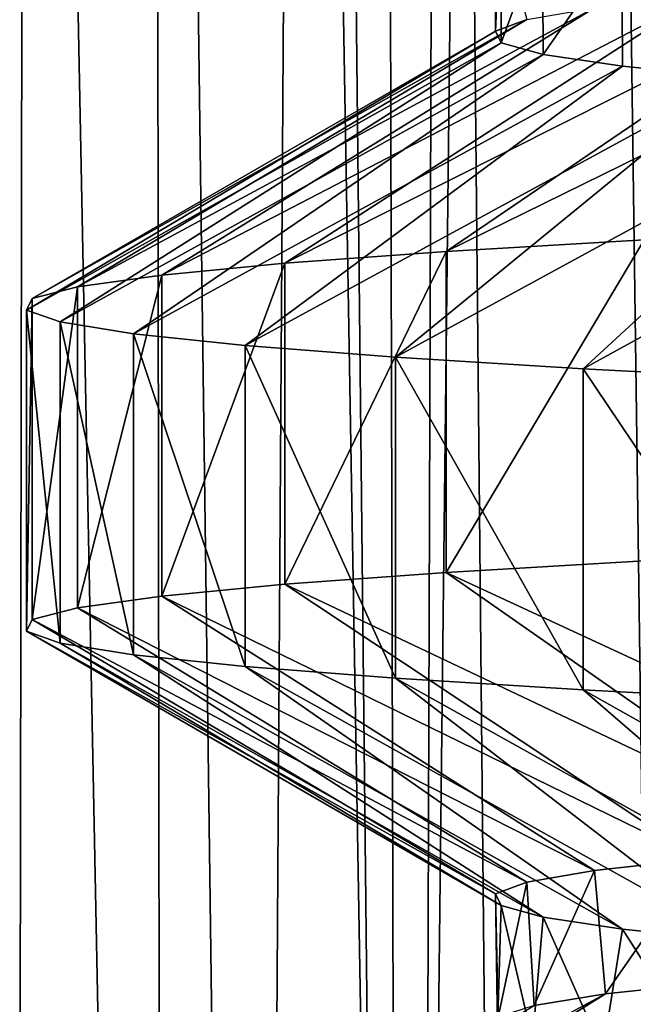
# Model space of a CAD drawing. Header units: millimetres. Extents: x -39.5 to 39.5, y -2 to 94.9.
# Tile 432 of 656: x -14.4 to -13.1, y 45 to 47. Entities that reach past the tile are written whole.
import ezdxf

# ---------------------------------------------------------------- set-up
doc = ezdxf.new("R2010")
doc.units = ezdxf.units.MM
doc.header["$LTSCALE"] = 65.185185
for name, color, linetype in [('12', 7, 'CONTINUOUS'), ('17', 7, 'CONTINUOUS'), ('172', 7, 'CONTINUOUS'), ('173', 7, 'CONTINUOUS'), ('174', 7, 'CONTINUOUS'), ('43', 7, 'CONTINUOUS'), ('62', 7, 'CONTINUOUS')]:
    doc.layers.add(name, color=color, linetype=linetype)

msp = doc.modelspace()

# ---------------------------------------------------------------- linework, layer by layer
at = {"layer": '12', "color": 7, "linetype": 'Continuous'}
for points in [[(-14.8985, 71, -8.383), (-14.3151, 71, -9.3443), (-14.369, 38.2974, -8.7193), (-14.8985, 71, -8.383)], [(-14.715, 71, 8.701), (-14.5398, 38.2987, 8.4314), (-14.0675, 38.2974, 9.1979), (-14.715, 71, 8.701)], [(-14.1112, 71, 9.6496), (-14.715, 71, 8.701), (-14.0675, 38.2974, 9.1979), (-14.1112, 71, 9.6496)], [(-14.369, 38.2974, -8.7193), (-14.3151, 71, -9.3443), (-13.8813, 38.2974, -9.4765), (-14.369, 38.2974, -8.7193)], [(-14.3151, 71, -9.3443), (-13.6698, 71, -10.2652), (-13.8813, 38.2974, -9.4765), (-14.3151, 71, -9.3443)], [(-13.4463, 71, 10.5564), (-14.1112, 71, 9.6496), (-13.5547, 38.2974, 9.9382), (-13.4463, 71, 10.5564)], [(-13.5547, 38.2974, 9.9382), (-14.1112, 71, 9.6496), (-14.0675, 38.2974, 9.1979), (-13.5547, 38.2974, 9.9382)], [(-13.6698, 71, -10.2652), (-13.3538, 38.2987, -10.2065), (-13.8813, 38.2974, -9.4765), (-13.6698, 71, -10.2652)], [(-13.0028, 38.2974, 10.65), (-13.4463, 71, 10.5564), (-13.5547, 38.2974, 9.9382), (-13.0028, 38.2974, 10.65)], [(-12.7232, 71, 11.4175), (-13.4463, 71, 10.5564), (-13.0028, 38.2974, 10.65), (-12.7232, 71, 11.4175)]]:
    msp.add_3dface(points, dxfattribs=at)
at = {"layer": '17', "color": 7, "linetype": 'Continuous'}
for points in [[(-13.3853, 47.2227, -0.6267), (-13.3946, 47.2467, 0.3807), (-13.3954, 46.9929, 0.3498), (-13.3853, 47.2227, -0.6267)], [(-13.3954, 46.9929, 0.3498), (-13.3946, 47.2467, 0.3807), (-13.3325, 47.0166, 1.3437), (-13.3954, 46.9929, 0.3498)], [(-13.3844, 46.9692, -0.6458), (-13.3853, 47.2227, -0.6267), (-13.3954, 46.9929, 0.3498), (-13.3844, 46.9692, -0.6458)], [(-13.3003, 47.1988, -1.6312), (-13.3853, 47.2227, -0.6267), (-13.3844, 46.9692, -0.6458), (-13.3003, 47.1988, -1.6312)], [(-13.299, 46.9455, -1.642), (-13.3003, 47.1988, -1.6312), (-13.3844, 46.9692, -0.6458), (-13.299, 46.9455, -1.642)], [(-13.1399, 47.1748, -2.6275), (-13.3003, 47.1988, -1.6312), (-13.299, 46.9455, -1.642), (-13.1399, 47.1748, -2.6275)], [(-13.139, 46.9217, -2.6316), (-13.1399, 47.1748, -2.6275), (-13.299, 46.9455, -1.642), (-13.139, 46.9217, -2.6316)], [(-12.9059, 47.1509, -3.6052), (-13.1399, 47.1748, -2.6275), (-12.9063, 46.8979, -3.6037), (-12.9059, 47.1509, -3.6052)], [(-12.9063, 46.8979, -3.6037), (-13.1399, 47.1748, -2.6275), (-13.139, 46.9217, -2.6316), (-12.9063, 46.8979, -3.6037)], [(-13.1951, 45.2934, 2.3342), (-12.9838, 45.3172, 3.3136), (-13.1731, 45.0433, 2.4557), (-13.1951, 45.2934, 2.3342)], [(-13.1731, 45.0433, 2.4557), (-12.9838, 45.3172, 3.3136), (-12.9565, 45.0667, 3.4189), (-13.1731, 45.0433, 2.4557)], [(-13.3325, 45.2696, 1.3437), (-13.1951, 45.2934, 2.3342), (-13.3178, 45.0199, 1.482), (-13.3325, 45.2696, 1.3437)], [(-13.3178, 45.0199, 1.482), (-13.1951, 45.2934, 2.3342), (-13.1731, 45.0433, 2.4557), (-13.3178, 45.0199, 1.482)], [(-13.3954, 45.2459, 0.3498), (-13.3325, 45.2696, 1.3437), (-13.3905, 44.9966, 0.5052), (-13.3954, 45.2459, 0.3498)], [(-13.3905, 44.9966, 0.5052), (-13.3325, 45.2696, 1.3437), (-13.3178, 45.0199, 1.482), (-13.3905, 44.9966, 0.5052)], [(-13.3844, 45.2223, -0.6458), (-13.3954, 45.2459, 0.3498), (-13.3916, 44.9733, -0.4735), (-13.3844, 45.2223, -0.6458)], [(-13.3916, 44.9733, -0.4735), (-13.3954, 45.2459, 0.3498), (-13.3905, 44.9966, 0.5052), (-13.3916, 44.9733, -0.4735)], [(-13.321, 44.95, -1.4529), (-13.3844, 45.2223, -0.6458), (-13.3916, 44.9733, -0.4735), (-13.321, 44.95, -1.4529)], [(-13.299, 45.1985, -1.642), (-13.3844, 45.2223, -0.6458), (-13.321, 44.95, -1.4529), (-13.299, 45.1985, -1.642)], [(-13.1786, 44.9266, -2.4258), (-13.299, 45.1985, -1.642), (-13.321, 44.95, -1.4529), (-13.1786, 44.9266, -2.4258)], [(-13.139, 45.1747, -2.6316), (-13.299, 45.1985, -1.642), (-13.1786, 44.9266, -2.4258), (-13.139, 45.1747, -2.6316)], [(-12.9657, 44.9033, -3.3839), (-13.139, 45.1747, -2.6316), (-13.1786, 44.9266, -2.4258), (-12.9657, 44.9033, -3.3839)], [(-12.9063, 45.151, -3.6037), (-13.139, 45.1747, -2.6316), (-12.9657, 44.9033, -3.3839), (-12.9063, 45.151, -3.6037)]]:
    msp.add_3dface(points, dxfattribs=at)
at = {"layer": '172', "color": 7, "linetype": 'Continuous'}
for points in [[(-12.7007, 47.0879, 4.2722), (-12.348, 47.1116, 5.2046), (-13.4959, 46.5465, 4.8767), (-12.7007, 47.0879, 4.2722)], [(-13.4959, 46.5465, 4.8767), (-12.348, 47.1116, 5.2046), (-13.0946, 46.5702, 5.8697), (-13.4959, 46.5465, 4.8767)], [(-12.9838, 47.0641, 3.3136), (-12.7007, 47.0879, 4.2722), (-13.8221, 46.5227, 3.8564), (-12.9838, 47.0641, 3.3136)], [(-13.8221, 46.5227, 3.8564), (-12.7007, 47.0879, 4.2722), (-13.4959, 46.5465, 4.8767), (-13.8221, 46.5227, 3.8564)], [(-13.1951, 47.0403, 2.3342), (-12.9838, 47.0641, 3.3136), (-14.0712, 46.499, 2.8147), (-13.1951, 47.0403, 2.3342)], [(-14.0712, 46.499, 2.8147), (-12.9838, 47.0641, 3.3136), (-13.8221, 46.5227, 3.8564), (-14.0712, 46.499, 2.8147)], [(-13.3325, 47.0166, 1.3437), (-13.1951, 47.0403, 2.3342), (-14.242, 46.4752, 1.7574), (-13.3325, 47.0166, 1.3437)], [(-14.242, 46.4752, 1.7574), (-13.1951, 47.0403, 2.3342), (-14.0712, 46.499, 2.8147), (-14.242, 46.4752, 1.7574)], [(-13.3954, 46.9929, 0.3498), (-13.3325, 47.0166, 1.3437), (-14.3334, 46.4514, 0.6902), (-13.3954, 46.9929, 0.3498)], [(-14.3334, 46.4514, 0.6902), (-13.3325, 47.0166, 1.3437), (-14.242, 46.4752, 1.7574), (-14.3334, 46.4514, 0.6902)], [(-13.3844, 46.9692, -0.6458), (-13.3954, 46.9929, 0.3498), (-14.3449, 46.4277, -0.3809), (-13.3844, 46.9692, -0.6458)], [(-14.3449, 46.4277, -0.3809), (-13.3954, 46.9929, 0.3498), (-14.3334, 46.4514, 0.6902), (-14.3449, 46.4277, -0.3809)], [(-14.2766, 46.4039, -1.4498), (-13.3844, 46.9692, -0.6458), (-14.3449, 46.4277, -0.3809), (-14.2766, 46.4039, -1.4498)], [(-13.299, 46.9455, -1.642), (-13.3844, 46.9692, -0.6458), (-14.2766, 46.4039, -1.4498), (-13.299, 46.9455, -1.642)], [(-14.1287, 46.3801, -2.5106), (-13.299, 46.9455, -1.642), (-14.2766, 46.4039, -1.4498), (-14.1287, 46.3801, -2.5106)], [(-13.139, 46.9217, -2.6316), (-13.299, 46.9455, -1.642), (-14.1287, 46.3801, -2.5106), (-13.139, 46.9217, -2.6316)], [(-13.9021, 46.3564, -3.5574), (-13.139, 46.9217, -2.6316), (-14.1287, 46.3801, -2.5106), (-13.9021, 46.3564, -3.5574)], [(-12.9063, 46.8979, -3.6037), (-13.139, 46.9217, -2.6316), (-13.9021, 46.3564, -3.5574), (-12.9063, 46.8979, -3.6037)], [(-13.598, 46.3326, -4.5844), (-12.9063, 46.8979, -3.6037), (-13.9021, 46.3564, -3.5574), (-13.598, 46.3326, -4.5844)], [(-12.6036, 46.8743, -4.5508), (-12.9063, 46.8979, -3.6037), (-13.598, 46.3326, -4.5844), (-12.6036, 46.8743, -4.5508)], [(-13.2182, 46.3088, -5.5859), (-12.6036, 46.8743, -4.5508), (-13.598, 46.3326, -4.5844), (-13.2182, 46.3088, -5.5859)], [(-12.2316, 46.8507, -5.4726), (-12.6036, 46.8743, -4.5508), (-13.2182, 46.3088, -5.5859), (-12.2316, 46.8507, -5.4726)], [(-12.7647, 46.2851, -6.5563), (-12.2316, 46.8507, -5.4726), (-13.2182, 46.3088, -5.5859), (-12.7647, 46.2851, -6.5563)], [(-12.6706, 45.0901, 4.3607), (-12.3186, 45.1133, 5.2736), (-13.4367, 44.5503, 5.0375), (-12.6706, 45.0901, 4.3607)], [(-13.4367, 44.5503, 5.0375), (-12.3186, 45.1133, 5.2736), (-13.0236, 44.574, 6.0257), (-13.4367, 44.5503, 5.0375)], [(-12.9565, 45.0667, 3.4189), (-12.6706, 45.0901, 4.3607), (-13.775, 44.5265, 4.0213), (-12.9565, 45.0667, 3.4189)], [(-13.775, 44.5265, 4.0213), (-12.6706, 45.0901, 4.3607), (-13.4367, 44.5503, 5.0375), (-13.775, 44.5265, 4.0213)], [(-13.1731, 45.0433, 2.4557), (-12.9565, 45.0667, 3.4189), (-14.0366, 44.5028, 2.9826), (-13.1731, 45.0433, 2.4557)], [(-14.0366, 44.5028, 2.9826), (-12.9565, 45.0667, 3.4189), (-13.775, 44.5265, 4.0213), (-14.0366, 44.5028, 2.9826)], [(-13.3178, 45.0199, 1.482), (-13.1731, 45.0433, 2.4557), (-14.22, 44.479, 1.9273), (-13.3178, 45.0199, 1.482)], [(-14.22, 44.479, 1.9273), (-13.1731, 45.0433, 2.4557), (-14.0366, 44.5028, 2.9826), (-14.22, 44.479, 1.9273)]]:
    msp.add_3dface(points, dxfattribs=at)
at = {"layer": '173', "color": 7, "linetype": 'Continuous'}
for points in [[(-13.4959, 46.5465, 4.8767), (-13.0946, 46.5702, 5.8697), (-13.4959, 45.8965, 4.8767), (-13.4959, 46.5465, 4.8767)], [(-13.4959, 45.8965, 4.8767), (-13.0946, 46.5702, 5.8697), (-13.0946, 45.9202, 5.8697), (-13.4959, 45.8965, 4.8767)], [(-13.8221, 46.5227, 3.8564), (-13.4959, 46.5465, 4.8767), (-13.8221, 45.8727, 3.8564), (-13.8221, 46.5227, 3.8564)], [(-13.8221, 45.8727, 3.8564), (-13.4959, 46.5465, 4.8767), (-13.4959, 45.8965, 4.8767), (-13.8221, 45.8727, 3.8564)], [(-14.0712, 46.499, 2.8147), (-13.8221, 46.5227, 3.8564), (-14.0712, 45.849, 2.8147), (-14.0712, 46.499, 2.8147)], [(-14.0712, 45.849, 2.8147), (-13.8221, 46.5227, 3.8564), (-13.8221, 45.8727, 3.8564), (-14.0712, 45.849, 2.8147)], [(-14.242, 46.4752, 1.7574), (-14.0712, 46.499, 2.8147), (-14.242, 45.8252, 1.7574), (-14.242, 46.4752, 1.7574)], [(-14.242, 45.8252, 1.7574), (-14.0712, 46.499, 2.8147), (-14.0712, 45.849, 2.8147), (-14.242, 45.8252, 1.7574)], [(-14.3334, 46.4514, 0.6902), (-14.242, 46.4752, 1.7574), (-14.3334, 45.8014, 0.6902), (-14.3334, 46.4514, 0.6902)], [(-14.3334, 45.8014, 0.6902), (-14.242, 46.4752, 1.7574), (-14.242, 45.8252, 1.7574), (-14.3334, 45.8014, 0.6902)], [(-14.3449, 46.4277, -0.3809), (-14.3334, 46.4514, 0.6902), (-14.3449, 45.7777, -0.3809), (-14.3449, 46.4277, -0.3809)], [(-14.3449, 45.7777, -0.3809), (-14.3334, 46.4514, 0.6902), (-14.3334, 45.8014, 0.6902), (-14.3449, 45.7777, -0.3809)], [(-14.2766, 46.4039, -1.4498), (-14.3449, 46.4277, -0.3809), (-14.2766, 45.7539, -1.4498), (-14.2766, 46.4039, -1.4498)], [(-14.2766, 45.7539, -1.4498), (-14.3449, 46.4277, -0.3809), (-14.3449, 45.7777, -0.3809), (-14.2766, 45.7539, -1.4498)], [(-14.1287, 46.3801, -2.5106), (-14.2766, 46.4039, -1.4498), (-14.1287, 45.7301, -2.5106), (-14.1287, 46.3801, -2.5106)], [(-14.1287, 45.7301, -2.5106), (-14.2766, 46.4039, -1.4498), (-14.2766, 45.7539, -1.4498), (-14.1287, 45.7301, -2.5106)], [(-13.9021, 46.3564, -3.5574), (-14.1287, 46.3801, -2.5106), (-13.9021, 45.7064, -3.5574), (-13.9021, 46.3564, -3.5574)], [(-13.9021, 45.7064, -3.5574), (-14.1287, 46.3801, -2.5106), (-14.1287, 45.7301, -2.5106), (-13.9021, 45.7064, -3.5574)], [(-13.598, 46.3326, -4.5844), (-13.9021, 46.3564, -3.5574), (-13.598, 45.6826, -4.5844), (-13.598, 46.3326, -4.5844)], [(-13.598, 45.6826, -4.5844), (-13.9021, 46.3564, -3.5574), (-13.9021, 45.7064, -3.5574), (-13.598, 45.6826, -4.5844)], [(-13.2182, 46.3088, -5.5859), (-13.598, 46.3326, -4.5844), (-13.2182, 45.6588, -5.5859), (-13.2182, 46.3088, -5.5859)], [(-13.2182, 45.6588, -5.5859), (-13.598, 46.3326, -4.5844), (-13.598, 45.6826, -4.5844), (-13.2182, 45.6588, -5.5859)], [(-12.7647, 46.2851, -6.5563), (-13.2182, 46.3088, -5.5859), (-12.7647, 45.6351, -6.5563), (-12.7647, 46.2851, -6.5563)], [(-12.7647, 45.6351, -6.5563), (-13.2182, 46.3088, -5.5859), (-13.2182, 45.6588, -5.5859), (-12.7647, 45.6351, -6.5563)]]:
    msp.add_3dface(points, dxfattribs=at)
at = {"layer": '174', "color": 7, "linetype": 'Continuous'}
for points in [[(-12.348, 45.3646, 5.2046), (-13.4959, 45.8965, 4.8767), (-13.0946, 45.9202, 5.8697), (-12.348, 45.3646, 5.2046)], [(-12.7007, 45.3409, 4.2722), (-13.8221, 45.8727, 3.8564), (-13.4959, 45.8965, 4.8767), (-12.7007, 45.3409, 4.2722)], [(-12.348, 45.3646, 5.2046), (-12.7007, 45.3409, 4.2722), (-13.4959, 45.8965, 4.8767), (-12.348, 45.3646, 5.2046)], [(-12.9838, 45.3172, 3.3136), (-14.0712, 45.849, 2.8147), (-13.8221, 45.8727, 3.8564), (-12.9838, 45.3172, 3.3136)], [(-12.7007, 45.3409, 4.2722), (-12.9838, 45.3172, 3.3136), (-13.8221, 45.8727, 3.8564), (-12.7007, 45.3409, 4.2722)], [(-13.1951, 45.2934, 2.3342), (-14.242, 45.8252, 1.7574), (-14.0712, 45.849, 2.8147), (-13.1951, 45.2934, 2.3342)], [(-12.9838, 45.3172, 3.3136), (-13.1951, 45.2934, 2.3342), (-14.0712, 45.849, 2.8147), (-12.9838, 45.3172, 3.3136)], [(-13.3325, 45.2696, 1.3437), (-14.3334, 45.8014, 0.6902), (-14.242, 45.8252, 1.7574), (-13.3325, 45.2696, 1.3437)], [(-13.1951, 45.2934, 2.3342), (-13.3325, 45.2696, 1.3437), (-14.242, 45.8252, 1.7574), (-13.1951, 45.2934, 2.3342)], [(-13.3954, 45.2459, 0.3498), (-14.3449, 45.7777, -0.3809), (-14.3334, 45.8014, 0.6902), (-13.3954, 45.2459, 0.3498)], [(-13.3325, 45.2696, 1.3437), (-13.3954, 45.2459, 0.3498), (-14.3334, 45.8014, 0.6902), (-13.3325, 45.2696, 1.3437)], [(-13.3954, 45.2459, 0.3498), (-13.3844, 45.2223, -0.6458), (-14.3449, 45.7777, -0.3809), (-13.3954, 45.2459, 0.3498)], [(-13.3844, 45.2223, -0.6458), (-14.2766, 45.7539, -1.4498), (-14.3449, 45.7777, -0.3809), (-13.3844, 45.2223, -0.6458)], [(-13.3844, 45.2223, -0.6458), (-13.299, 45.1985, -1.642), (-14.2766, 45.7539, -1.4498), (-13.3844, 45.2223, -0.6458)], [(-13.299, 45.1985, -1.642), (-14.1287, 45.7301, -2.5106), (-14.2766, 45.7539, -1.4498), (-13.299, 45.1985, -1.642)], [(-13.299, 45.1985, -1.642), (-13.139, 45.1747, -2.6316), (-14.1287, 45.7301, -2.5106), (-13.299, 45.1985, -1.642)], [(-13.139, 45.1747, -2.6316), (-13.9021, 45.7064, -3.5574), (-14.1287, 45.7301, -2.5106), (-13.139, 45.1747, -2.6316)], [(-13.139, 45.1747, -2.6316), (-12.9063, 45.151, -3.6037), (-13.9021, 45.7064, -3.5574), (-13.139, 45.1747, -2.6316)], [(-12.9063, 45.151, -3.6037), (-13.598, 45.6826, -4.5844), (-13.9021, 45.7064, -3.5574), (-12.9063, 45.151, -3.6037)], [(-12.9063, 45.151, -3.6037), (-12.6036, 45.1273, -4.5508), (-13.598, 45.6826, -4.5844), (-12.9063, 45.151, -3.6037)], [(-12.6036, 45.1273, -4.5508), (-13.2182, 45.6588, -5.5859), (-13.598, 45.6826, -4.5844), (-12.6036, 45.1273, -4.5508)], [(-12.6036, 45.1273, -4.5508), (-12.2316, 45.1037, -5.4726), (-13.2182, 45.6588, -5.5859), (-12.6036, 45.1273, -4.5508)], [(-12.2316, 45.1037, -5.4726), (-12.7647, 45.6351, -6.5563), (-13.2182, 45.6588, -5.5859), (-12.2316, 45.1037, -5.4726)]]:
    msp.add_3dface(points, dxfattribs=at)
at = {"layer": '43', "color": 7, "linetype": 'Continuous'}
for points in [[(-13.9278, 71, -10.4587), (-13.2178, 71, -11.3428), (-13.586, 38.2987, -10.3807), (-13.9278, 71, -10.4587)], [(-13.586, 38.2987, -10.3807), (-13.2178, 71, -11.3428), (-12.9442, 38.2971, -11.1708), (-13.586, 38.2987, -10.3807)], [(-13.2178, 71, -11.3428), (-12.4517, 71, -12.1789), (-12.9442, 38.2971, -11.1708), (-13.2178, 71, -11.3428)]]:
    msp.add_3dface(points, dxfattribs=at)
at = {"layer": '62', "color": 7, "linetype": 'Continuous'}
for points in [[(-13.6698, 71, -10.2652), (-13.9278, 71, -10.4587), (-13.586, 38.2987, -10.3807), (-13.6698, 71, -10.2652)], [(-13.3538, 38.2987, -10.2065), (-13.6698, 71, -10.2652), (-13.586, 38.2987, -10.3807), (-13.3538, 38.2987, -10.2065)]]:
    msp.add_3dface(points, dxfattribs=at)

doc.saveas('drawing.dxf')
